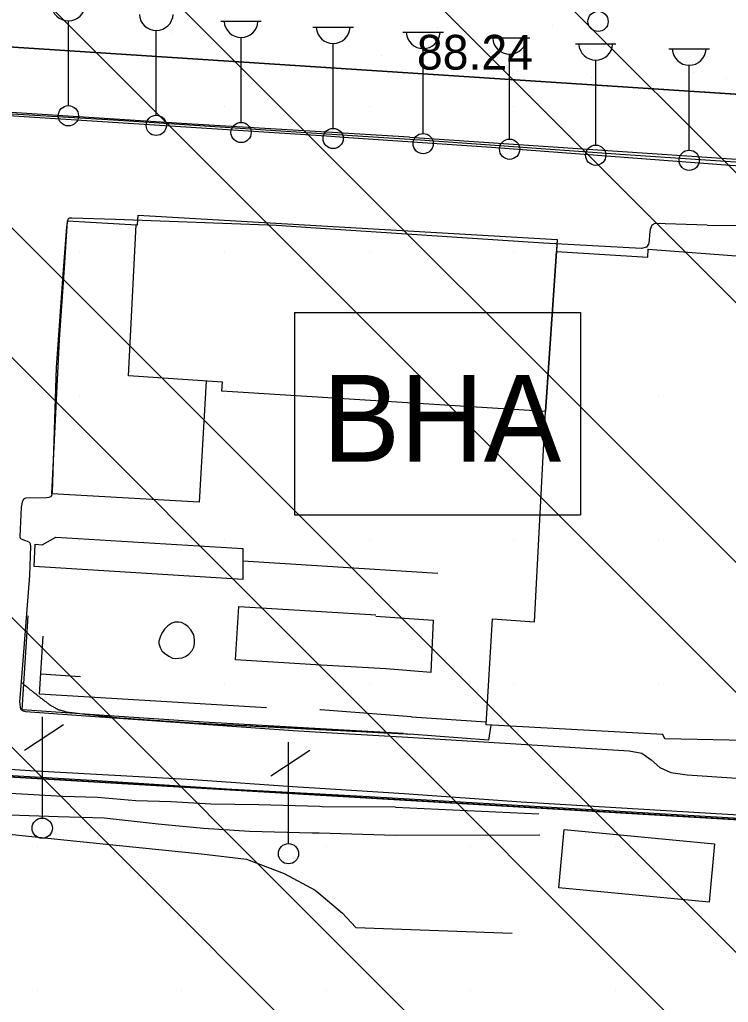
# Model space of a CAD drawing. Extents: x 417995 to 421451, y 4454518 to 4458015.
# Drawn here: x 420725 to 420847.5, y 4455397.6 to 4455567.5 of the extents above; entities that cross this region are included whole.
import ezdxf

# ---------------------------------------------------------------- set-up
doc = ezdxf.new("R2010")
doc.units = 0
for name, color, linetype in [('ADAKENARI', 7, 'Continuous'), ('B_Betonzemin', 7, 'Continuous'), ('B_Ins_Halinde', 7, 'Continuous'), ('B_Ticari', 7, 'Continuous'), ('Egri_1m', 7, 'Continuous'), ('PL_AYA_FUAR', 7, 'Continuous'), ('PL_K_BHA', 7, 'Continuous'), ('PL_KAMU_HİZMET_ALANI', 7, 'Continuous'), ('S_Cad_Sok_Lambasi', 7, 'Continuous'), ('S_Telefon_Diregi', 7, 'Continuous'), ('SEMBOL_FAT', 7, 'Continuous'), ('Sinir_Duvar_tek_tarafa_ait', 7, 'Continuous'), ('Sinir_Ist_Duvari', 7, 'Continuous'), ('Sinir_Tel_bir_taraf', 7, 'Continuous'), ('SN_TR_SIVILASMA', 7, 'Continuous'), ('TRFAT_BHA', 7, 'Continuous'), ('TRFAT_KHA', 7, 'Continuous'), ('TRFAT_PARKALANI', 7, 'Continuous'), ('Y_Yol_Kotu', 7, 'Continuous'), ('Yol_Sose', 7, 'Continuous'), ('Yol_Toprak_Duz', 7, 'Continuous'), ('Yol_Toprak_Kesik', 7, 'Continuous')]:
    doc.layers.add(name, color=color, linetype=linetype)

msp = doc.modelspace()

# ---------------------------------------------------------------- linework, layer by layer
at = {"layer": 'ADAKENARI'}
for p, q in [((420884.98, 4455552.19), (420718.56, 4455563.04)), ((420710.4, 4455437.34), (420878.18, 4455427.47))]:
    msp.add_line(p, q, dxfattribs=at)
at = {"layer": 'B_Betonzemin'}
msp.add_lwpolyline([(420819.15, 4455427.48), (420845.14, 4455424.99), (420844.18, 4455414.95), (420818.19, 4455417.44), (420819.15, 4455427.48)], dxfattribs=at)
at = {"layer": 'B_Ins_Halinde'}
msp.add_lwpolyline([(420727.5, 4455472.94), (420727.68, 4455476.81), (420728.86, 4455476.72), (420731.26, 4455477.99), (420763.59, 4455476.06), (420763.57, 4455470.69)], close=True, dxfattribs=at)
at = {"layer": 'B_Ticari'}
for points in [[(420745.45, 4455533.65), (420817.93, 4455529.46), (420815.88, 4455499.75), (420759.96, 4455503.22), (420760.03, 4455504.81), (420743.79, 4455505.87), (420745.15, 4455531.98), (420745.38, 4455531.97)], [(420817.79, 4455527.36), (420815.88, 4455499.75), (420759.96, 4455503.22), (420760.03, 4455504.81), (420743.79, 4455505.87), (420745.15, 4455531.98), (420745.38, 4455531.97), (420745.45, 4455533.65), (420817.93, 4455529.46)]]:
    msp.add_lwpolyline(points, close=True, dxfattribs=at)
for points in [[(420853.24, 4455442.82), (420836.55, 4455443.19), (420836.18, 4455443.93), (420805.61, 4455445.58), (420806.76, 4455463.91), (420813.99, 4455463.36), (420815.88, 4455499.75), (420817.78, 4455527.36), (420833.6, 4455526.42), (420833.65, 4455527.77), (420850.44, 4455526.5)], [(420853.24, 4455442.82), (420836.55, 4455443.19), (420836.18, 4455443.93), (420805.61, 4455445.58), (420806.76, 4455463.91), (420813.99, 4455463.36), (420815.88, 4455499.75), (420817.79, 4455527.36), (420833.6, 4455526.42), (420833.65, 4455527.77), (420850.44, 4455526.5)]]:
    msp.add_lwpolyline(points, dxfattribs=at)
at = {"layer": 'Egri_1m'}
for points in [[(420725.22, 4455452.97), (420725.47, 4455452.77), (420725.71, 4455452.57), (420725.96, 4455452.36), (420726.2, 4455452.16), (420726.45, 4455451.96), (420726.7, 4455451.76), (420726.95, 4455451.56), (420727.2, 4455451.36), (420727.45, 4455451.17), (420727.75, 4455450.93), (420728.28, 4455450.52), (420728.82, 4455450.11), (420729.35, 4455449.7), (420729.88, 4455449.3), (420730.33, 4455448.96), (420730.62, 4455448.81), (420730.91, 4455448.65), (420731.2, 4455448.49), (420731.48, 4455448.33), (420731.78, 4455448.2), (420732.09, 4455448.11), (420732.4, 4455448.02), (420732.71, 4455447.93), (420733.02, 4455447.84), (420734.07, 4455447.7), (420735.85, 4455447.5), (420737.63, 4455447.3), (420739.42, 4455447.1), (420741.2, 4455446.9), (420743.52, 4455446.71), (420746.19, 4455446.52), (420748.87, 4455446.33), (420751.55, 4455446.15), (420754.23, 4455445.96), (420756.91, 4455445.81), (420759.59, 4455445.67), (420762.27, 4455445.54), (420764.95, 4455445.41), (420767.63, 4455445.27), (420768.88, 4455445.21), (420769.78, 4455445.16), (420770.68, 4455445.12), (420771.58, 4455445.07), (420772.48, 4455445.03), (420773.38, 4455444.98), (420774.28, 4455444.93), (420775.18, 4455444.89), (420776.07, 4455444.84), (420776.97, 4455444.79)], [(420776.97, 4455444.79), (420778.97, 4455444.69), (420780.97, 4455444.59), (420782.97, 4455444.49), (420784.96, 4455444.38), (420786.96, 4455444.28), (420788.96, 4455444.18), (420790.96, 4455444.08), (420792.39, 4455444)]]:
    msp.add_spline(points, degree=3, dxfattribs=at)
at = {"layer": 'PL_AYA_FUAR'}
msp.add_lwpolyline([(420787.06, 4455778.4), (420884.04, 4455668.02), (420888.93, 4455658.72), (420890.16, 4455653.06), (420890.46, 4455645.54), (420886.58, 4455581.52), (420884.98, 4455552.19), (420718.56, 4455563.04), (420710.4, 4455437.34), (420549.3, 4455446.81)], dxfattribs=at)
at = {"layer": 'PL_K_BHA'}
msp.add_lwpolyline([(420710.4, 4455437.34), (420718.56, 4455563.04), (420884.98, 4455552.19), (420878.18, 4455427.47)], close=True, dxfattribs=at)
at = {"layer": 'PL_KAMU_HİZMET_ALANI'}
msp.add_lwpolyline([(420705.27, 4455005.33), (420707.29, 4455006.2), (420751.48, 4455032.99), (420769.07, 4455051.2), (420804.89, 4455072.7), (420840.78, 4455094.99), (420847.65, 4455100.22), (420853.39, 4455106.67), (420857.79, 4455114.1), (420861.99, 4455130.83), (420878.18, 4455427.47), (420710.4, 4455437.34), (420545.42, 4455447.04), (420544.85, 4455437.97), (420540.37, 4455429.06), (420482.57, 4455314.58), (420453.85, 4455245.63), (420452.99, 4455236.3), (420611.77, 4455234.39), (420610.24, 4455191.26), (420608.01, 4455006.36)], dxfattribs=at)
at = {"layer": 'S_Cad_Sok_Lambasi'}
for p, q in [((420733.4, 4455552.59), (420733.4, 4455567.26)), ((420759.76, 4455567.2), (420766.76, 4455567.2)), ((420748.6, 4455550.93), (420748.6, 4455565.6)), ((420775.68, 4455566.17), (420782.68, 4455566.17)), ((420791.24, 4455565.28), (420798.24, 4455565.28)), ((420763.26, 4455549.7), (420763.26, 4455564.37)), ((420806.19, 4455564.31), (420813.19, 4455564.31)), ((420779.18, 4455548.67), (420779.18, 4455563.34)), ((420794.74, 4455547.78), (420794.74, 4455562.45)), ((420821.07, 4455563.27), (420828.07, 4455563.27)), ((420837.24, 4455562.4), (420844.24, 4455562.4)), ((420809.69, 4455546.81), (420809.69, 4455561.48)), ((420824.57, 4455545.77), (420824.57, 4455560.45)), ((420840.74, 4455544.9), (420840.74, 4455559.57))]:
    msp.add_line(p, q, dxfattribs=at)
for centre in [(420824.98, 4455567.15), (420733.4, 4455550.84), (420748.6, 4455549.18), (420763.26, 4455547.95), (420779.18, 4455546.92), (420794.74, 4455546.03), (420809.69, 4455545.06), (420824.57, 4455544.02), (420840.74, 4455543.15)]:
    msp.add_circle(centre, 1.75, dxfattribs=at)
for centre in [(420733.4, 4455570.19), (420748.6, 4455568.53), (420763.26, 4455567.3), (420779.18, 4455566.27), (420794.74, 4455565.38), (420809.69, 4455564.41), (420824.57, 4455563.38), (420840.74, 4455562.5)]:
    msp.add_arc(centre, 2.93, 183.298, 356.9072, dxfattribs=at)
at = {"layer": 'S_Telefon_Diregi'}
for p, q in [((420728.92, 4455429.47), (420728.92, 4455446.97)), ((420725.8, 4455441.2), (420732.56, 4455445.64)), ((420768.38, 4455436.78), (420775.13, 4455441.23)), ((420771.49, 4455425.06), (420771.49, 4455442.56))]:
    msp.add_line(p, q, dxfattribs=at)
for centre in [(420728.88, 4455427.72), (420771.46, 4455423.31)]:
    msp.add_circle(centre, 1.75, dxfattribs=at)
at = {"layer": 'SEMBOL_FAT'}
for p, q in [((420772.47, 4455516.85), (420772.47, 4455481.85)), ((420772.47, 4455516.85), (420821.93, 4455516.85)), ((420821.93, 4455516.85), (420821.93, 4455481.85)), ((420772.47, 4455481.85), (420821.93, 4455481.85))]:
    msp.add_line(p, q, dxfattribs=at)
at = {"layer": 'Sinir_Duvar_tek_tarafa_ait'}
for points in [[(420711.86, 4455459.65), (420713.44, 4455482.01), (420714.73, 4455509.43), (420716.63, 4455534.8), (420717.79, 4455551.53), (420741.21, 4455550.12), (420778.05, 4455547.73)], [(420778.05, 4455547.73), (420794.24, 4455546.67)], [(420757.2, 4455504.99), (420756.02, 4455484.06), (420730.53, 4455485.5), (420731.88, 4455512.19), (420732.71, 4455524.57), (420733.24, 4455532.67), (420745.16, 4455531.98)], [(420763.58, 4455473.95), (420777.27, 4455473.08)], [(420777.27, 4455473.08), (420797.26, 4455471.8)], [(420777.09, 4455455.92), (420762.31, 4455456.8), (420762.87, 4455466.02), (420777.19, 4455465.17)], [(420777.19, 4455465.17), (420786.57, 4455464.62)], [(420750.03, 4455457.99), (420750.75, 4455457.44), (420751.41, 4455457.12), (420751.94, 4455457.07), (420753.06, 4455457.17), (420753.66, 4455457.4), (420754.21, 4455457.78), (420754.82, 4455458.43), (420755.12, 4455459.01), (420755.21, 4455459.61), (420755.23, 4455460.29), (420755.07, 4455461.14), (420754.59, 4455462.01), (420754.04, 4455462.6), (420753.58, 4455462.94), (420752.98, 4455463.28), (420752.5, 4455463.33), (420751.83, 4455463.34), (420751.31, 4455463.15), (420750.62, 4455462.71), (420750.02, 4455462.09), (420749.59, 4455461.45), (420749.3, 4455460.75), (420749.05, 4455460.07), (420749.06, 4455459.63), (420749.29, 4455458.94), (420749.58, 4455458.38)], [(420749.58, 4455458.38), (420750.03, 4455457.99)], [(420788.37, 4455455.25), (420777.09, 4455455.92)]]:
    msp.add_lwpolyline(points, dxfattribs=at)
at = {"layer": 'Sinir_Ist_Duvari'}
for points in [[(420794.24, 4455546.67), (420828.87, 4455544.18), (420884.13, 4455540.5)], [(420776.97, 4455444.88), (420771.98, 4455445.16), (420756.79, 4455446.02), (420738.74, 4455447.25), (420725.42, 4455448.2), (420726.43, 4455464.4)], [(420786.55, 4455464.37), (420796.45, 4455463.69), (420796.06, 4455454.62), (420788.37, 4455455.25)], [(420767.63, 4455448.53), (420728.43, 4455450.86), (420729.05, 4455460.9)], [(420711.66, 4455454.86), (420711, 4455437.56), (420737.47, 4455436.02), (420761.66, 4455434.48), (420776.86, 4455433.65)], [(420735.5, 4455453.88), (420728.65, 4455454.34)], [(420777.01, 4455448.16), (420776.89, 4455448.17)], [(420792.71, 4455446.97), (420777.01, 4455448.16)], [(420792.71, 4455446.97), (420805.64, 4455446.08)], [(420791.35, 4455444.08), (420776.97, 4455444.88)], [(420806.45, 4455445.53), (420806.04, 4455442.93), (420792.39, 4455444)], [(420776.86, 4455433.65), (420785.43, 4455433.18), (420796.31, 4455432.56)], [(420796.31, 4455432.56), (420877.9, 4455427.78)]]:
    msp.add_lwpolyline(points, dxfattribs=at)
at = {"layer": 'Sinir_Tel_bir_taraf'}
for points in [[(420674.47, 4455317.55), (420676.67, 4455325.19), (420678.96, 4455332.51), (420682.36, 4455344.86), (420685.34, 4455355.28), (420688.52, 4455366.52), (420693.32, 4455383.81), (420696.52, 4455395.83), (420699.81, 4455407.31), (420704.56, 4455423.59), (420705.85, 4455428.13), (420717.55, 4455427.28), (420734.84, 4455425.46), (420756.41, 4455423.3), (420764.21, 4455422.39), (420770.71, 4455419.91), (420776.1, 4455417), (420776.68, 4455416.51)], [(420776.68, 4455416.51), (420780.78, 4455413.01), (420783.12, 4455410.58)], [(420783.12, 4455410.58), (420810.14, 4455409.58)]]:
    msp.add_lwpolyline(points, dxfattribs=at)
at = {"layer": 'SN_TR_SIVILASMA'}
for p, q in [((421267.69, 4455122.12), (420103.66, 4456286.14)), ((421267.46, 4455099.9), (420097.06, 4456270.29)), ((421266.99, 4455055.46), (420083.86, 4456238.6)), ((421266.76, 4455033.24), (420079.94, 4456220.06)), ((421255.58, 4454999.52), (420079.94, 4456175.16)), ((421232.89, 4454999.76), (420079.94, 4456152.71)), ((421187.51, 4455000.24), (420079.94, 4456107.81)), ((421164.82, 4455000.48), (420095.66, 4456069.64))]:
    msp.add_line(p, q, dxfattribs=at)
at = {"layer": 'TRFAT_BHA'}
for p, q in [((420735.4, 4455552.47), (420735.4, 4455552.47)), ((420760.4, 4455552.47), (420760.4, 4455552.47)), ((420785.4, 4455552.47), (420785.4, 4455552.47)), ((420810.4, 4455552.47), (420810.4, 4455552.47)), ((420835.4, 4455552.47), (420835.4, 4455552.47)), ((420735.4, 4455527.47), (420735.4, 4455527.47)), ((420760.4, 4455527.47), (420760.4, 4455527.47)), ((420785.4, 4455527.47), (420785.4, 4455527.47)), ((420810.4, 4455527.47), (420810.4, 4455527.47)), ((420835.4, 4455527.47), (420835.4, 4455527.47)), ((420735.4, 4455502.47), (420735.4, 4455502.47)), ((420760.4, 4455502.47), (420760.4, 4455502.47)), ((420785.4, 4455502.47), (420785.4, 4455502.47)), ((420810.4, 4455502.47), (420810.4, 4455502.47)), ((420835.4, 4455502.47), (420835.4, 4455502.47)), ((420735.4, 4455477.47), (420735.4, 4455477.47)), ((420760.4, 4455477.47), (420760.4, 4455477.47)), ((420785.4, 4455477.47), (420785.4, 4455477.47)), ((420810.4, 4455477.47), (420810.4, 4455477.47)), ((420835.4, 4455477.47), (420835.4, 4455477.47)), ((420735.4, 4455452.47), (420735.4, 4455452.47)), ((420760.4, 4455452.47), (420760.4, 4455452.47)), ((420785.4, 4455452.47), (420785.4, 4455452.47)), ((420810.4, 4455452.47), (420810.4, 4455452.47)), ((420835.4, 4455452.47), (420835.4, 4455452.47))]:
    msp.add_line(p, q, dxfattribs=at)
at = {"layer": 'TRFAT_KHA'}
for p, q in [((420727.99, 4455424.6), (420727.99, 4455424.6)), ((420752.99, 4455424.6), (420752.99, 4455424.6)), ((420777.99, 4455424.6), (420777.99, 4455424.6)), ((420802.99, 4455424.6), (420802.99, 4455424.6)), ((420827.99, 4455424.6), (420827.99, 4455424.6)), ((420727.99, 4455399.6), (420727.99, 4455399.6)), ((420752.99, 4455399.6), (420752.99, 4455399.6)), ((420777.99, 4455399.6), (420777.99, 4455399.6)), ((420802.99, 4455399.6), (420802.99, 4455399.6)), ((420827.99, 4455399.6), (420827.99, 4455399.6))]:
    msp.add_line(p, q, dxfattribs=at)
at = {"layer": 'TRFAT_PARKALANI'}
for p, q in [((420748.63, 4455565.9), (420748.63, 4455565.9)), ((420766.76, 4455566.35), (420766.76, 4455566.35)), ((420797.18, 4455566.07), (420797.18, 4455566.07)), ((420817.12, 4455566.48), (420817.12, 4455566.48)), ((420751.37, 4455565.04), (420751.37, 4455565.04)), ((420781.54, 4455563.75), (420781.54, 4455563.75)), ((420802.35, 4455563.88), (420802.35, 4455563.88)), ((420736.6, 4455562.44), (420736.6, 4455562.44)), ((420787.57, 4455561.27), (420787.57, 4455561.27)), ((420838.55, 4455560.11), (420838.55, 4455560.11)), ((420811.08, 4455558.54), (420811.08, 4455558.54)), ((420823.78, 4455557.5), (420823.78, 4455557.5)), ((420841.49, 4455558.25), (420841.49, 4455558.25)), ((420847.24, 4455557.27), (420847.24, 4455557.27))]:
    msp.add_line(p, q, dxfattribs=at)
at = {"layer": 'Yol_Sose'}
for points in [[(420778.06, 4455548.01), (420754.81, 4455549.39), (420721.73, 4455551.54), (420718.24, 4455551.72), (420717.51, 4455551.55), (420716.49, 4455550.87), (420715.82, 4455550.16), (420711.68, 4455542.79), (420709.84, 4455539.2), (420708.42, 4455535.98), (420707.65, 4455533.91), (420707.42, 4455532.32), (420707.25, 4455528.38)], [(420792.41, 4455547.16), (420883.14, 4455541.05), (420883.56, 4455542.04), (420883.88, 4455551.53), (420884.93, 4455552.26)], [(420776.87, 4455434.58), (420772.16, 4455434.88), (420754.95, 4455436.1), (420726.8, 4455437.61), (420716.97, 4455438.24), (420713.79, 4455438.48), (420713.1, 4455438.61), (420712.64, 4455438.71), (420712.36, 4455438.95), (420712.28, 4455439.47), (420713.05, 4455451.68), (420715.57, 4455484.47), (420717.66, 4455513.73), (420719.28, 4455548.22), (420719.41, 4455550.54), (420719.52, 4455550.91), (420720.27, 4455551.08), (420736.62, 4455550.05), (420778.05, 4455547.36)], [(420778.05, 4455547.36), (420781.84, 4455547.11), (420806.54, 4455545.44)], [(420792.41, 4455547.16), (420778.06, 4455548.01)], [(420806.54, 4455545.44), (420847.81, 4455542.32), (420882.54, 4455540.17), (420882.81, 4455539.61), (420884, 4455538.3)], [(420777.88, 4455531.33), (420769.38, 4455531.9), (420741.53, 4455532.92), (420734.02, 4455533.13), (420733.61, 4455533.12), (420733.37, 4455533.04), (420733.3, 4455532.91), (420733.07, 4455531.67), (420732.37, 4455522.64), (420731.32, 4455507.36), (420730.58, 4455485.72), (420730.54, 4455485.52), (420730.48, 4455485.23), (420730.33, 4455485.01), (420730.04, 4455484.88), (420729.69, 4455484.83), (420725.98, 4455484.75), (420725.67, 4455484.57), (420725.4, 4455484.05), (420725.25, 4455483.19), (420725, 4455478.15), (420725, 4455478.04), (420725.11, 4455477.81), (420725.62, 4455477.56), (420726.01, 4455477.44), (420726.54, 4455477.21), (420726.76, 4455477.01), (420726.87, 4455476.44), (420726.71, 4455471.4), (420725.28, 4455453.78), (420724.98, 4455449.55), (420725.04, 4455448.63), (420725.14, 4455448.36), (420725.39, 4455448.07), (420725.97, 4455447.87), (420736.45, 4455447.15), (420772.28, 4455444.58), (420776.97, 4455444.32)], [(420843.82, 4455531.96), (420834.81, 4455532.22), (420834.27, 4455531.92), (420833.99, 4455531.16), (420833.9, 4455530.33), (420833.8, 4455529.27), (420833.68, 4455528.65), (420833.34, 4455528.15), (420832.51, 4455527.9), (420815.57, 4455528.81), (420777.88, 4455531.33)], [(420843.82, 4455531.96), (420850.64, 4455531.89), (420851.25, 4455530.95)], [(420776.97, 4455444.32), (420792.08, 4455443.48)], [(420792.08, 4455443.48), (420830.38, 4455441.11), (420832.56, 4455440.67), (420834.19, 4455439.51), (420835.65, 4455438.22), (420837.59, 4455437.34), (420840.4, 4455436.95), (420873.9, 4455434.72), (420877.78, 4455434.98)], [(420791.47, 4455433.67), (420776.87, 4455434.58)], [(420878.2, 4455428.26), (420811.67, 4455432.24), (420791.47, 4455433.67)]]:
    msp.add_lwpolyline(points, dxfattribs=at)
at = {"layer": 'Yol_Toprak_Duz'}
for points in [[(420694.32, 4455439.15), (420695.66, 4455437.07), (420697.01, 4455435.44), (420698.36, 4455434.16), (420699.51, 4455433.28), (420700.58, 4455432.51), (420701.41, 4455432.17), (420702.38, 4455431.83), (420704.26, 4455431.48), (420710.1, 4455430.73), (420718.17, 4455430.2), (420731.64, 4455429.72), (420739.57, 4455429.5), (420748.95, 4455428.47), (420756.78, 4455427.74), (420764.72, 4455427.22), (420775.57, 4455426.94), (420776.79, 4455426.9)], [(420776.79, 4455426.9), (420789.96, 4455426.53)], [(420789.96, 4455426.53), (420814.89, 4455426.55)]]:
    msp.add_lwpolyline(points, dxfattribs=at)
at = {"layer": 'Yol_Toprak_Kesik'}
for points in [[(420776.83, 4455431.45), (420766.35, 4455431.76), (420758.01, 4455431.89), (420751.18, 4455432.25), (420745.04, 4455432.47), (420738.46, 4455433), (420732.42, 4455433.18), (420721.21, 4455433.86), (420713.64, 4455434.49), (420709.1, 4455434.89), (420706.15, 4455435.26), (420704.18, 4455435.66), (420702.77, 4455436.15), (420701.59, 4455436.66), (420700.42, 4455437.47), (420699.13, 4455438.63), (420697.76, 4455440.07)], [(420789.96, 4455431.37), (420777.24, 4455431.44), (420776.83, 4455431.45)], [(420789.96, 4455431.37), (420814.77, 4455430.22)]]:
    msp.add_lwpolyline(points, dxfattribs=at)

# ---------------------------------------------------------------- texts
at = {"layer": 'SEMBOL_FAT'}
msp.add_text('BHA', height=15, dxfattribs=at).set_placement((420777.36, 4455491.07))
at = {"layer": 'Y_Yol_Kotu'}
msp.add_text('88.24', height=6, dxfattribs=at).set_placement((420793.66, 4455558.82))

doc.saveas('drawing.dxf')
